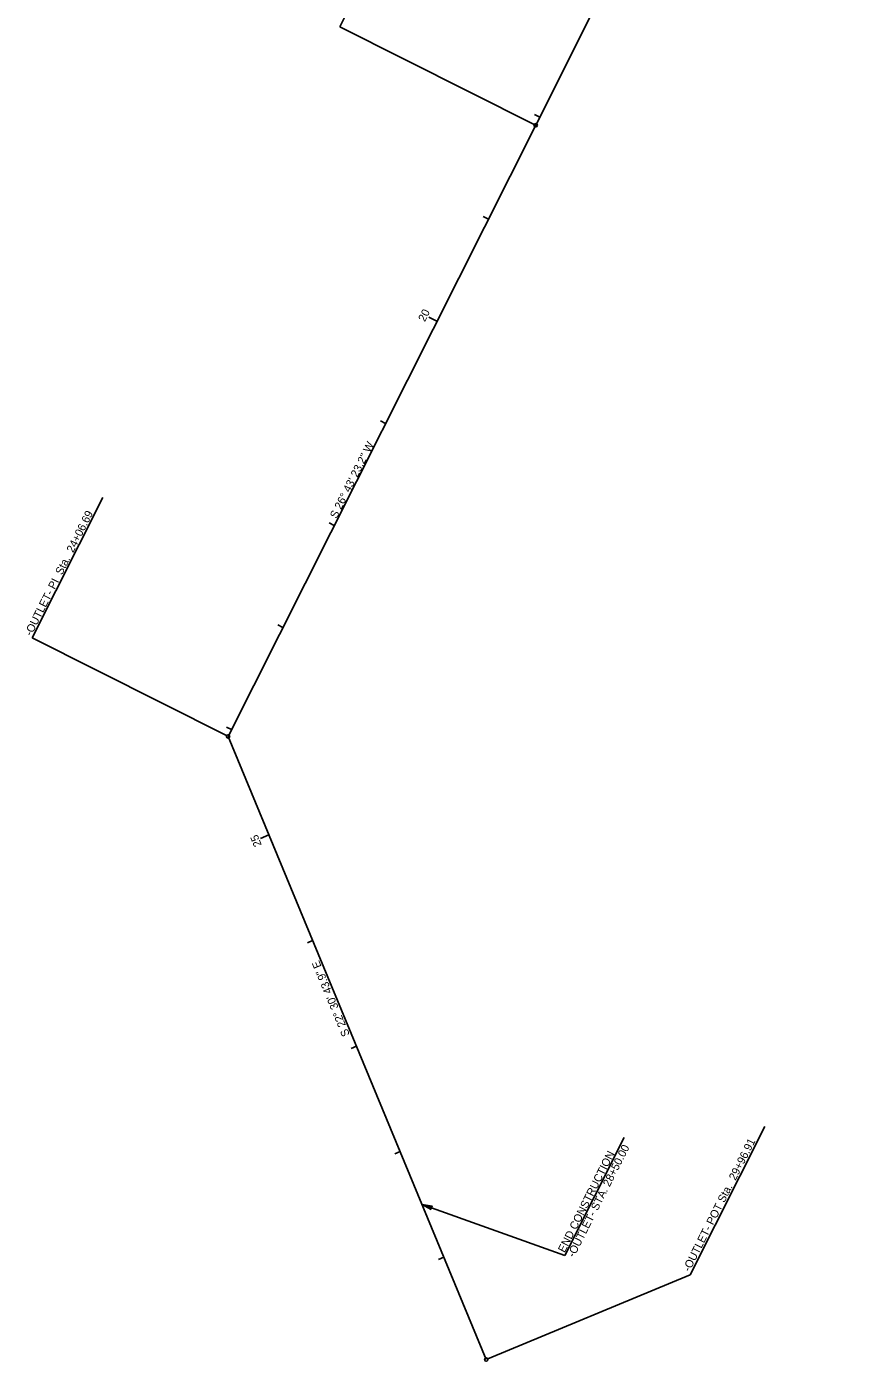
# Model space of a CAD drawing. Extents: x 2010838 to 2015151, y 441905 to 447792.
# Drawn here: x 2010838 to 2011553, y 441905 to 443073 of the extents above; entities that cross this region are included whole.
import ezdxf

# ---------------------------------------------------------------- set-up
doc = ezdxf.new("R2010")
doc.units = 0
for name, color, linetype in [('C-Building', 7, 'Continuous'), ('C-EOP 1', 7, 'Continuous'), ('C-Grave Plots', 7, 'Continuous'), ('CLRD', 7, 'Continuous'), ('Cont-2-Lidar', 7, 'Continuous'), ('Default_10ft_LIDAR_Contou', 7, 'Continuous'), ('Default_2FT_LIDAR_Contour', 7, 'Continuous'), ('s-Existing Major', 7, 'Continuous'), ('S-Existing Minor', 7, 'Continuous')]:
    doc.layers.add(name, color=color, linetype=linetype)

msp = doc.modelspace()

# ---------------------------------------------------------------- linework, layer by layer
at = {"layer": 'C-Building'}
for p, q in [((2011287.2, 442993.9), (2011282.8, 442996.1)), ((2011242.3, 442904.6), (2011237.8, 442906.8)), ((2011152.3, 442725.9), (2011147.9, 442728.2)), ((2011107.4, 442636.6), (2011102.9, 442638.9)), ((2011062.4, 442547.3), (2011057.9, 442549.6)), ((2011017.4, 442458), (2011013, 442460.2)), ((2011088.4, 442273.4), (2011083.8, 442271.5)), ((2011126.7, 442181.1), (2011122.1, 442179.1)), ((2011165, 442088.7), (2011160.4, 442086.8)), ((2011203.3, 441996.3), (2011198.7, 441994.4))]:
    msp.add_line(p, q, dxfattribs=at)
at = {"layer": 'C-EOP 1'}
for p, q in [((2011197.3, 442815.3), (2011190.2, 442818.9)), ((2011050.2, 442365.8), (2011042.8, 442362.7))]:
    msp.add_line(p, q, dxfattribs=at)
at = {"layer": 'CLRD'}
for p, q in [((2011553, 443522.8), (2011283.7, 442986.8)), ((2011283.7, 442986.8), (2011014.4, 442452)), ((2011014.4, 442452), (2011240.4, 441906.8))]:
    msp.add_line(p, q, dxfattribs=at)
at = {"layer": 'Default_10ft_LIDAR_Contou'}
for p, q in [((2011112.2, 443073), (2011174.2, 443196.2)), ((2011282.3, 442987.5), (2011112.2, 443073)), ((2010843, 442538.3), (2010904.9, 442661.2)), ((2011013.1, 442452.7), (2010843, 442538.3)), ((2011418.9, 441980.8), (2011484.4, 442110.7)), ((2011418.9, 441980.8), (2011241.8, 441907.3))]:
    msp.add_line(p, q, dxfattribs=at)
for centre in [(2011283.7, 442986.8), (2011014.4, 442452), (2011240.4, 441906.8)]:
    msp.add_circle(centre, 1.5, dxfattribs=at)
at = {"layer": 's-Existing Major'}
msp.add_lwpolyline([(2011192.1, 442038), (2011184.2, 442042.5), (2011193.2, 442040.9), (2011191.6, 442039.8)], close=True, dxfattribs=at)
at = {"layer": 'S-Existing Minor'}
for p, q in [((2011309.3, 441997.8), (2011361.3, 442101.1)), ((2011184.2, 442042.5), (2011309.3, 441997.8))]:
    msp.add_line(p, q, dxfattribs=at)

# ---------------------------------------------------------------- texts
at = {"layer": 'C-Grave Plots'}
for s, p in [('END CONSTRUCTION', (2011309.1, 441999.8)), ('-OUTLET- STA. 28+50.00', (2011317.3, 441995.7))]:
    msp.add_text(s, height=7, rotation=63.277, dxfattribs=at).set_placement(p)
at = {"layer": 'Cont-2-Lidar'}
for s, rotation, p in [('S 26%%d 43\' 23.2" W', 63.2769, (2011109.4, 442642.1)), ('S 22%%d 30\' 43.9" E', 112.5122, (2011121.1, 442191.1))]:
    msp.add_text(s, height=7, rotation=rotation, dxfattribs=at).set_placement(p)
at = {"layer": 'Default_10ft_LIDAR_Contou'}
for s, p in [('-OUTLET- PI  Sta.  24+06.69', (2010842.1, 442539.3)), ('-OUTLET- POT Sta.  29+96.91', (2011418.4, 441983.1))]:
    msp.add_text(s, height=7, rotation=63.277, dxfattribs=at).set_placement(p)
at = {"layer": 'Default_2FT_LIDAR_Contour'}
for s, rotation, p in [('20', 63.2769, (2011186.7, 442814.3)), ('25', 112.5122, (2011044, 442357.1))]:
    msp.add_text(s, height=7, rotation=rotation, dxfattribs=at).set_placement(p)

doc.saveas('drawing.dxf')
